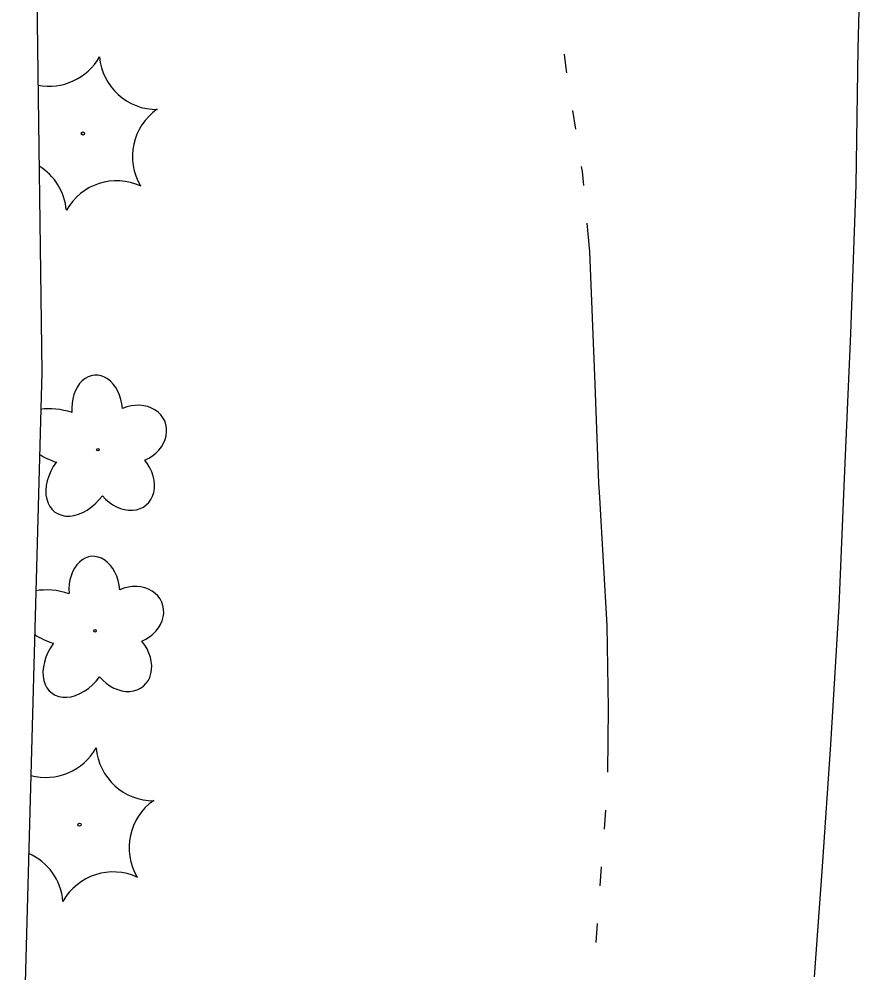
# Model space of a CAD drawing. Extents: x 589250 to 1188077, y 162953 to 363065.
# Drawn here: x 593749 to 593835.1, y 187804.6 to 187902.2 of the extents above; entities that cross this region are included whole.
import ezdxf

# ---------------------------------------------------------------- set-up
doc = ezdxf.new("R2010")
doc.units = 0
for name, color, linetype in [('E_LAND_Vegetation', 7, 'Continuous'), ('E_MAP_Limits', 7, 'Continuous'), ('E_RDWY_Gravel', 7, 'Continuous'), ('E_WTR_FlowLine', 7, 'Continuous')]:
    doc.layers.add(name, color=color, linetype=linetype)

msp = doc.modelspace()

# ---------------------------------------------------------------- linework, layer by layer
at = {"layer": 'E_LAND_Vegetation'}
for centre, radius in [((593755.507, 187890.445), 0.167), ((593757.036, 187858.101), 0.128), ((593756.74, 187839.564), 0.128), ((593755.159, 187819.736), 0.167)]:
    msp.add_circle(centre, radius, dxfattribs=at)
for centre, start, end in [((593752.057, 187901.181), 258.70015, 330.69774), ((593763.078, 187898.8), 184.93283, 270.69774), ((593766.474, 187888.094), 124.9282, 210.69312), ((593747.934, 187882.092), 4.93283, 58.58901), ((593758.957, 187879.712), 64.93283, 150.69774), ((593751.709, 187830.471), 254.8002, 330.69774), ((593762.731, 187828.091), 184.93283, 270.69774), ((593766.127, 187817.385), 124.9282, 210.69312), ((593747.587, 187811.382), 4.93283, 66.4403), ((593758.609, 187809.002), 64.93283, 150.69774)]:
    msp.add_arc(centre, 5.9, start, end, dxfattribs=at)
for centre, major_axis, ratio, start_param, end_param in [((593756.969, 187862.11), (0.276, -3.615), 0.716896, 1.570796, 4.712389), ((593760.697, 187859.669), (-3.172, -1.366), 0.832022, 1.570796, 4.712389), ((593753.582, 187859.367), (4.528, -1.446), 0.560249, 1.570796, 2.296781), ((593753.582, 187859.367), (4.528, -1.446), 0.560249, 4.308029, 4.712389), ((593759.666, 187855.212), (-2.323, 2.769), 0.782863, 1.570796, 4.712389), ((593755.142, 187855.12), (2.495, 3.406), 0.691916, 1.570796, 4.712389), ((593756.673, 187843.574), (0.276, -3.615), 0.716896, 1.570796, 4.712389), ((593760.402, 187841.133), (-3.172, -1.366), 0.832022, 1.570796, 4.712389), ((593753.286, 187840.83), (4.528, -1.446), 0.560249, 1.570796, 2.351172), ((593753.286, 187840.83), (4.528, -1.446), 0.560249, 4.253638, 4.712389), ((593759.37, 187836.675), (-2.323, 2.769), 0.782863, 1.570796, 4.712389), ((593754.846, 187836.583), (2.495, 3.406), 0.691916, 1.570796, 4.712389)]:
    msp.add_ellipse(centre, major_axis=major_axis, ratio=ratio, start_param=start_param, end_param=end_param, dxfattribs=at)
at = {"layer": 'E_MAP_Limits'}
for p, q in [((593750.524, 187924.123), (593751.285, 187866.037)), ((593751.285, 187866.037), (593748.974, 187781.121))]:
    msp.add_line(p, q, dxfattribs=at)
at = {"layer": 'E_RDWY_Gravel'}
for p, q in [((593834.825, 187899.152), (593835.096, 187912.127)), ((593834.595, 187885.146), (593834.825, 187899.152)), ((593834.073, 187869.985), (593834.595, 187885.146)), ((593833.424, 187855.159), (593834.073, 187869.985)), ((593832.868, 187842.084), (593833.424, 187855.159)), ((593832.02, 187827.955), (593832.868, 187842.084)), ((593831.161, 187815.449), (593832.02, 187827.955)), ((593830.364, 187804.178), (593831.161, 187815.449))]:
    msp.add_line(p, q, dxfattribs=at)
at = {"layer": 'E_WTR_FlowLine'}
for p, q in [((593804.733, 187898.56), (593804.866, 187897.386)), ((593804.866, 187897.386), (593804.984, 187896.638)), ((593805.587, 187892.808), (593805.888, 187890.893)), ((593806.491, 187887.063), (593806.571, 187886.556)), ((593806.571, 187886.556), (593806.701, 187885.136)), ((593807.056, 187881.274), (593807.321, 187878.387)), ((593807.321, 187878.387), (593807.868, 187864.786)), ((593807.868, 187864.786), (593808.266, 187854.664)), ((593808.266, 187854.664), (593808.349, 187853.19)), ((593808.349, 187853.19), (593809.088, 187840.108)), ((593809.088, 187840.108), (593809.243, 187831.661)), ((593809.243, 187831.661), (593809.184, 187825.095)), ((593808.955, 187821.225), (593808.814, 187819.291)), ((593808.533, 187815.422), (593808.393, 187813.488)), ((593808.111, 187809.62), (593807.971, 187807.686))]:
    msp.add_line(p, q, dxfattribs=at)

doc.saveas('drawing.dxf')
